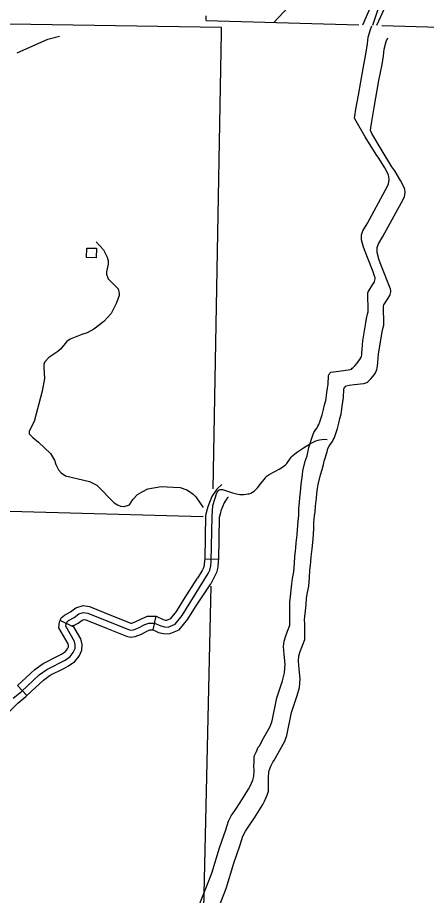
# Model space of a CAD drawing. Extents: x 653372 to 905732, y 627442 to 787275.
# Drawn here: x 873207 to 877696, y 645981 to 655608 of the extents above; entities that cross this region are included whole.
import ezdxf

# ---------------------------------------------------------------- set-up
doc = ezdxf.new("R2010")
doc.units = 0
for name, color, linetype in [('Level 2', 7, 'Continuous'), ('Level 32', 7, 'Continuous'), ('Level 35', 7, 'Continuous'), ('Level 45', 7, 'Continuous'), ('Level 46', 7, 'Continuous'), ('Level 5', 7, 'Continuous'), ('Level 56', 7, 'Continuous')]:
    doc.layers.add(name, color=color, linetype=linetype)

msp = doc.modelspace()

# ---------------------------------------------------------------- linework, layer by layer
at = {"layer": 'Level 2'}
for points in [[(875446.1, 655498), (875446.1, 655498), (872886.3, 655538.8), (870114.1, 655573.3), (864843.5, 655777.7), (861867.6, 655891.1), (859953.4, 655978.7)], [(875276.8, 655573.7), (875278.3, 655626.2)], [(875276.8, 655573.7), (876953.4, 655526.5)], [(877207.8, 655519.3), (879979.4, 655441.3), (880574.5, 655415.6), (884221.6, 655309), (885844.1, 655253.2), (886226.9, 655232.4)], [(875353.5, 650440.1), (875444.5, 655445.3), (875446.1, 655498)], [(875249, 645675.1), (875331, 649370.6)]]:
    msp.add_lwpolyline(points, dxfattribs=at)
at = {"layer": 'Level 32'}
for points in [[(876974.7, 658958.8), (877093.1, 658639.5), (877134.5, 658519.4), (877221.2, 658323.7), (877340.6, 657969.1), (877385.9, 657863.2), (877411, 657800.6), (877417.4, 657779.3), (877418.8, 657728.6), (877394.1, 657214.4), (877339.1, 656353.5), (877331.9, 656298.8), (877307.7, 656189.8), (877288.2, 656075.6), (877228.1, 655897.1), (877104.9, 655522.2)], [(877135.6, 655854.7), (876995.5, 655525.3)], [(877277.5, 655808.1), (877147.7, 655521)], [(877110.3, 652817.9), (877047.7, 652976.1), (877005.5, 653088.1), (876982.4, 653171.1), (876983.9, 653225), (876996.5, 653267.3), (877044.2, 653345.4), (877247.9, 653718.7), (877280.9, 653780.3), (877288.1, 653831.2), (877284.4, 653861.7), (877278.3, 653881.4), (877237.9, 653960.4), (877173.2, 654065.8), (877143.2, 654106.4), (877023.4, 654301.2), (876923.3, 654471.6), (876907.2, 654503.3), (876910.9, 654531.6), (876921.4, 654602.3), (876948.5, 654754.9), (876999.5, 655048.9), (877033, 655226.8), (877049.9, 655320.1), (877054.8, 655390.9), (877079.9, 655475.4), (877095.3, 655517.6)], [(877282.5, 652675.2), (877219.9, 652834.2), (877177.7, 652946.7), (877154.5, 653030.1), (877156.1, 653084.3), (877168.8, 653126.7), (877216.8, 653205.1), (877421.9, 653579.8), (877455.1, 653641.5), (877462.4, 653692.7), (877458.7, 653723.3), (877452.6, 653743.1), (877412.1, 653822.6), (877347.3, 653928.5), (877317.2, 653969.3), (877197.2, 654165), (877096.8, 654336.4), (877080.7, 654368.2), (877084.4, 654396.6), (877095.1, 654467.6), (877122.5, 654620.9), (877174.1, 654916), (877208, 655094.7), (877225, 655188.3), (877230, 655259.5), (877255.4, 655344.3), (877270.9, 655386.6)], [(876504.5, 651126.2), (876514.6, 651144.4), (876525.1, 651172.9), (876534.3, 651196.8), (876550.3, 651249.9), (876564.7, 651309.1), (876577.5, 651359.9), (876590.3, 651407.8), (876595.3, 651434.7), (876600.4, 651462.9), (876604.2, 651495.5), (876609.8, 651542.2), (876615.4, 651588.9), (876621.9, 651677), (876625.2, 651692.5), (876628, 651693.9), (876637, 651709.2), (876647.2, 651717.5), (876677.2, 651723.7), (876734.1, 651729.2), (876838.1, 651743.2), (876859.7, 651748.6), (876872.5, 651753.6), (876882.3, 651761.5), (876892.9, 651770.7), (876910.9, 651788.8), (876935.7, 651817.3), (876951.5, 651837.9), (876965.5, 651859.4), (876974.8, 651875.9), (876981.6, 651893.2), (876986.2, 651907.9), (876988.4, 651934.9), (876990.8, 651968.9), (876995.1, 652019.9), (876997.8, 652063.8), (877008.2, 652129.6), (877026.9, 652236.9), (877038.8, 652307.6), (877050.3, 652355.2), (877055.1, 652379.6), (877057.1, 652399.4), (877057.7, 652419.3), (877055.8, 652453.4), (877053.5, 652520.9), (877051.7, 652555.4), (877052.2, 652574.6), (877054, 652588), (877057.2, 652601.4), (877061.8, 652611.9), (877101.9, 652675.4), (877120.4, 652701.8), (877126.5, 652713.7), (877129.7, 652727.1), (877132.2, 652742), (877131.3, 652756.9), (877127.4, 652771.2), (877110.3, 652817.9)], [(876672, 650976.9), (876682.1, 650995.2), (876692.7, 651023.8), (876702, 651047.8), (876718.1, 651101.1), (876732.7, 651160.6), (876745.6, 651211.6), (876758.5, 651259.7), (876763.6, 651286.6), (876768.7, 651315), (876772.5, 651347.7), (876778.2, 651394.6), (876783.9, 651441.5), (876790.6, 651530), (876793.9, 651545.6), (876796.8, 651546.9), (876805.8, 651562.3), (876816, 651570.6), (876846.1, 651576.8), (876903.3, 651582.2), (877007.8, 651596.2), (877029.5, 651601.6), (877042.3, 651606.6), (877052.2, 651614.5), (877062.9, 651623.8), (877081, 651641.9), (877105.9, 651670.5), (877121.8, 651691.2), (877135.9, 651712.8), (877145.2, 651729.3), (877152.2, 651746.7), (877156.7, 651761.5), (877159, 651788.5), (877161.4, 651822.7), (877165.8, 651873.9), (877168.6, 651918), (877179.1, 651984), (877198, 652091.8), (877210.1, 652162.8), (877221.6, 652210.6), (877226.6, 652235.1), (877228.6, 652255), (877229.2, 652274.9), (877227.4, 652309.2), (877225.1, 652377), (877223.3, 652411.7), (877223.9, 652430.9), (877225.7, 652444.4), (877229, 652457.8), (877233.6, 652468.4), (877274, 652532.1), (877292.6, 652558.6), (877298.6, 652570.6), (877301.9, 652584), (877304.5, 652598.9), (877303.5, 652613.9), (877299.7, 652628.3), (877282.5, 652675.2)], [(875190.7, 645842.9), (875340, 646226), (875424.5, 646501.9), (875492.9, 646701.6), (875524.3, 646796.2), (875552.6, 646853.1), (875602, 646928.2), (875651.1, 646998.1), (875741.4, 647144.2), (875759.4, 647179.1), (875788.4, 647246), (875800.9, 647288.7), (875804, 647345.4), (875802.8, 647405.1), (875803.8, 647437.7), (875804, 647495.5), (875808.8, 647515.7), (875828.6, 647560.6), (875849.8, 647606.8), (875861.5, 647620.9), (875907.2, 647703.9), (875981.9, 647833.8), (876003.6, 647895.7), (876051.9, 648148.2), (876114.8, 648334.8), (876138.6, 648420.8), (876145.6, 648517.1), (876134.4, 648621.1), (876127, 648709.4), (876133, 648768.9), (876147.1, 648815.3), (876171.3, 648880.3), (876196.6, 648945.6), (876196.6, 649018.7), (876196, 649062.9), (876195.9, 649121.6), (876194.9, 649157), (876196.2, 649201), (876203.4, 649255.7), (876212, 649331.4), (876216.6, 649398.2), (876224.4, 649457.4), (876239, 649529.5), (876246, 649624.4), (876252.5, 649702.3), (876259.7, 649755.9), (876260.8, 649793), (876266.2, 649847.8), (876275.8, 649935.6), (876285.7, 650042.6), (876294.6, 650154.6), (876295.1, 650222.7), (876302.9, 650294.9), (876307.1, 650341.7), (876313.1, 650402.6), (876322.2, 650487.4), (876328, 650541.2), (876335.2, 650593.5), (876339.3, 650637.4), (876365.1, 650743.2), (876384.9, 650801.7), (876398.1, 650856.6), (876406.3, 650893.2), (876439, 650994.5), (876447.1, 651029.8), (876459.3, 651057.9), (876481.4, 651088.5), (876496.2, 651107.9), (876504.5, 651126.2)], [(875345.8, 645672.4), (875496.2, 646057), (875581.5, 646334), (875650.4, 646534.4), (875682, 646629.5), (875710.6, 646686.5), (875760.3, 646761.9), (875809.6, 646832), (875900.6, 646978.6), (875918.7, 647013.7), (875947.9, 647080.8), (875960.5, 647123.7), (875963.6, 647180.7), (875962.6, 647240.6), (875963.6, 647273.4), (875963.9, 647331.4), (875968.8, 647351.7), (875988.7, 647396.7), (876010, 647443.1), (876021.7, 647457.3), (876067.8, 647540.5), (876143, 647670.9), (876164.8, 647733), (876213.7, 647986.6), (876277.1, 648174), (876301.1, 648260.2), (876308.3, 648357), (876297.2, 648461.5), (876289.9, 648550.1), (876295.9, 648609.9), (876310.2, 648656.5), (876334.6, 648721.7), (876360, 648787.3), (876360.1, 648860.7), (876359.6, 648905.1), (876359.5, 648964.1), (876358.6, 648999.6), (876359.9, 649043.8), (876367.3, 649098.7), (876376, 649174.8), (876380.6, 649241.8), (876388.6, 649301.3), (876403.3, 649373.6), (876410.5, 649469), (876417.1, 649547.2), (876424.4, 649601), (876425.5, 649638.3), (876431, 649693.3), (876440.8, 649781.4), (876450.9, 649889), (876459.9, 650001.4), (876460.6, 650069.8), (876468.4, 650142.3), (876472.7, 650189.3), (876478.8, 650250.4), (876488.1, 650335.6), (876494, 650389.6), (876501.3, 650442.2), (876505.5, 650486.3), (876531.5, 650592.5), (876551.4, 650651.2), (876564.8, 650706.3), (876573.1, 650743.1), (876606, 650844.8), (876614.2, 650880.2), (876626.5, 650908.4), (876648.8, 650939.1), (876663.6, 650958.6), (876672, 650976.9)]]:
    msp.add_lwpolyline(points, dxfattribs=at)
at = {"layer": 'Level 35'}
for points in [[(876542.1, 657115.3), (876555.3, 657034.8), (876560.5, 656923.5), (876554.7, 656771.7), (876543.6, 656727.4), (876539.3, 656674.4), (876578.4, 656562.5), (876592.7, 656512.6), (876614.4, 656451.4), (876634.6, 656372), (876635.7, 656311.5), (876625.4, 656200.6), (876604.8, 656116.8), (876543.7, 656045.4), (876456.3, 655939.3), (876406, 655905.1), (876286.8, 655840.6), (876019.9, 655552.8)], [(873202.5, 655220.1), (873539.2, 655370), (873668.5, 655402.4)]]:
    msp.add_lwpolyline(points, dxfattribs=at)
at = {"layer": 'Level 45'}
for p, q in [((875261.5, 649673.1), (875411.4, 649669.7)), ((875261.5, 649673.1), (875411.4, 649669.7)), ((873808.9, 648930.5), (873674, 648996.1)), ((874694.7, 648891.7), (874727.6, 649041.4)), ((873309.7, 648172.3), (873207.3, 648281.9))]:
    msp.add_line(p, q, dxfattribs=at)
for points in [[(875350.1, 650255.3), (875396.2, 650395), (875417.5, 650424.4), (875431.9, 650433.5), (875455.8, 650434), (875510.7, 650413.6), (875565.3, 650394.4), (875611.4, 650383.4), (875648.2, 650378.6), (875690.9, 650375.9), (875733.9, 650383.2), (875748.2, 650385.6), (875768.4, 650393.5), (875787.3, 650404.4), (875803.3, 650415.3), (875823.8, 650433.2), (875842.8, 650449.8), (875878.5, 650497.2), (875929.9, 650561.8), (875937.4, 650574.5), (875957.8, 650591), (875969.4, 650596.3), (876078.1, 650655.8), (876118.7, 650680.3), (876135.8, 650693.2), (876150.4, 650704.1), (876164.7, 650719), (876179.5, 650738.5), (876196.8, 650763.5), (876210.7, 650786.6), (876226.5, 650802.5), (876251.3, 650823.2), (876280.4, 650843.7), (876347.4, 650888.8), (876423.8, 650936), (876459.6, 650954.3), (876481.6, 650964.2), (876507.6, 650973.4), (876522, 650978.7), (876546.3, 650980.8), (876577.7, 650982.7), (876605.5, 650981)], [(875350.1, 650255.3), (875396.2, 650395), (875417.5, 650424.4), (875431.9, 650433.5), (875455.8, 650434), (875510.7, 650413.6), (875565.3, 650394.4), (875611.4, 650383.4), (875648.2, 650378.6), (875690.9, 650375.9), (875733.9, 650383.2), (875748.2, 650385.6), (875768.4, 650393.5), (875787.3, 650404.4), (875803.3, 650415.3), (875823.8, 650433.2), (875842.8, 650449.8), (875878.5, 650497.2), (875929.9, 650561.8), (875937.4, 650574.5), (875957.8, 650591), (875969.4, 650596.3), (876078.1, 650655.8), (876118.7, 650680.3), (876135.8, 650693.2), (876150.4, 650704.1), (876164.7, 650719), (876179.5, 650738.5), (876196.8, 650763.5), (876210.7, 650786.6), (876226.5, 650802.5), (876251.3, 650823.2), (876280.4, 650843.7), (876347.4, 650888.8), (876423.8, 650936), (876459.6, 650954.3), (876481.6, 650964.2), (876507.6, 650973.4), (876522, 650978.7), (876546.3, 650980.8), (876577.7, 650982.7), (876605.5, 650981)], [(875350.1, 650255.3), (875396.2, 650395), (875417.5, 650424.4), (875431.9, 650433.5), (875455.8, 650434), (875510.7, 650413.6), (875565.3, 650394.4), (875611.4, 650383.4), (875648.2, 650378.6), (875690.9, 650375.9), (875733.9, 650383.2), (875748.2, 650385.6), (875768.4, 650393.5), (875787.3, 650404.4), (875803.3, 650415.3), (875823.8, 650433.2), (875842.8, 650449.8), (875878.5, 650497.2), (875929.9, 650561.8), (875937.4, 650574.5), (875957.8, 650591), (875969.4, 650596.3), (876078.1, 650655.8), (876118.7, 650680.3), (876135.8, 650693.2), (876150.4, 650704.1), (876164.7, 650719), (876179.5, 650738.5), (876196.8, 650763.5), (876210.7, 650786.6), (876226.5, 650802.5), (876251.3, 650823.2), (876280.4, 650843.7), (876347.4, 650888.8), (876423.8, 650936), (876459.6, 650954.3), (876481.6, 650964.2), (876507.6, 650973.4), (876522, 650978.7), (876546.3, 650980.8), (876577.7, 650982.7), (876605.5, 650981)], [(875350.1, 650255.3), (875396.2, 650395), (875417.5, 650424.4), (875431.9, 650433.5), (875455.8, 650434), (875510.7, 650413.6), (875565.3, 650394.4), (875611.4, 650383.4), (875648.2, 650378.6), (875690.9, 650375.9), (875733.9, 650383.2), (875748.2, 650385.6), (875768.4, 650393.5), (875787.3, 650404.4), (875803.3, 650415.3), (875823.8, 650433.2), (875842.8, 650449.8), (875878.5, 650497.2), (875929.9, 650561.8), (875937.4, 650574.5), (875957.8, 650591), (875969.4, 650596.3), (876078.1, 650655.8), (876118.7, 650680.3), (876135.8, 650693.2), (876150.4, 650704.1), (876164.7, 650719), (876179.5, 650738.5), (876196.8, 650763.5), (876210.7, 650786.6), (876226.5, 650802.5), (876251.3, 650823.2), (876280.4, 650843.7), (876347.4, 650888.8), (876423.8, 650936), (876459.6, 650954.3), (876481.6, 650964.2), (876507.6, 650973.4), (876522, 650978.7), (876546.3, 650980.8), (876577.7, 650982.7), (876605.5, 650981)], [(875350.1, 650255.3), (875396.2, 650395), (875417.5, 650424.4), (875431.9, 650433.5), (875455.8, 650434), (875510.7, 650413.6), (875565.3, 650394.4), (875611.4, 650383.4), (875648.2, 650378.6), (875690.9, 650375.9), (875733.9, 650383.2), (875748.2, 650385.6), (875768.4, 650393.5), (875787.3, 650404.4), (875803.3, 650415.3), (875823.8, 650433.2), (875842.8, 650449.8), (875878.5, 650497.2), (875929.9, 650561.8), (875937.4, 650574.5), (875957.8, 650591), (875969.4, 650596.3), (876078.1, 650655.8), (876118.7, 650680.3), (876135.8, 650693.2), (876150.4, 650704.1), (876164.7, 650719), (876179.5, 650738.5), (876196.8, 650763.5), (876210.7, 650786.6), (876226.5, 650802.5), (876251.3, 650823.2), (876280.4, 650843.7), (876347.4, 650888.8), (876423.8, 650936), (876459.6, 650954.3), (876481.6, 650964.2), (876507.6, 650973.4), (876522, 650978.7), (876546.3, 650980.8), (876577.7, 650982.7), (876605.5, 650981)], [(875350.1, 650255.3), (875396.2, 650395), (875417.5, 650424.4), (875431.9, 650433.5), (875455.8, 650434), (875510.7, 650413.6), (875565.3, 650394.4), (875611.4, 650383.4), (875648.2, 650378.6), (875690.9, 650375.9), (875733.9, 650383.2), (875748.2, 650385.6), (875768.4, 650393.5), (875787.3, 650404.4), (875803.3, 650415.3), (875823.8, 650433.2), (875842.8, 650449.8), (875878.5, 650497.2), (875929.9, 650561.8), (875937.4, 650574.5), (875957.8, 650591), (875969.4, 650596.3), (876078.1, 650655.8), (876118.7, 650680.3), (876135.8, 650693.2), (876150.4, 650704.1), (876164.7, 650719), (876179.5, 650738.5), (876196.8, 650763.5), (876210.7, 650786.6), (876226.5, 650802.5), (876251.3, 650823.2), (876280.4, 650843.7), (876347.4, 650888.8), (876423.8, 650936), (876459.6, 650954.3), (876481.6, 650964.2), (876507.6, 650973.4), (876522, 650978.7), (876546.3, 650980.8), (876577.7, 650982.7), (876605.5, 650981)], [(875451, 650485.7), (875394.4, 650436), (875339.5, 650356.1), (875297.2, 650242.4), (875290.2, 650216.1)], [(875361.9, 650388.8), (875339.5, 650356.1), (875297.2, 650242.4), (875290.2, 650216.1)], [(875522.6, 650344.4), (875517.1, 650344.1), (875507.3, 650335.5), (875473.6, 650286.5), (875440.4, 650196.9), (875435.2, 650177.6)], [(873159.4, 648145.1), (873249, 648218.2), (873443.3, 648399.9), (873528.5, 648459.8), (873728.6, 648561.4), (873784.1, 648600.7), (873819.7, 648645.3), (873839.3, 648687.1), (873840.8, 648727.1), (873832.3, 648766.3), (873736.7, 648932.5), (873740.1, 648960.5), (873748.3, 648977.4), (873767.5, 648994.2), (873830, 649029.4), (873880.4, 649067.8), (873932.6, 649084.2), (873977.4, 649076.7), (874426.8, 648895.5), (874452.5, 648889.8), (874481, 648892.7), (874535.6, 648915.7), (874605.2, 648950.6), (874648.4, 648967.1), (874711.1, 648966.5), (874779.6, 648935.7), (874819.5, 648926.2), (874860.4, 648923.6), (874936, 648955.6), (875014.2, 649052.1), (875299, 649510.6), (875317.5, 649548.4), (875328.9, 649593.8), (875334.5, 649647.2), (875345.4, 650137.3), (875350.1, 650255.3)], [(873159.4, 648145.1), (873249, 648218.2), (873443.3, 648399.9), (873528.5, 648459.8), (873728.6, 648561.4), (873784.1, 648600.7), (873819.7, 648645.3), (873839.3, 648687.1), (873840.8, 648727.1), (873832.3, 648766.3), (873736.7, 648932.5), (873740.1, 648960.5), (873748.3, 648977.4), (873767.5, 648994.2), (873830, 649029.4), (873880.4, 649067.8), (873932.6, 649084.2), (873977.4, 649076.7), (874426.8, 648895.5), (874452.5, 648889.8), (874481, 648892.7), (874535.6, 648915.7), (874605.2, 648950.6), (874648.4, 648967.1), (874711.1, 648966.5), (874779.6, 648935.7), (874819.5, 648926.2), (874860.4, 648923.6), (874936, 648955.6), (875014.2, 649052.1), (875299, 649510.6), (875317.5, 649548.4), (875328.9, 649593.8), (875334.5, 649647.2), (875345.4, 650137.3), (875350.1, 650255.3)], [(875290.2, 650216.1), (875272, 650147.7), (875261.5, 649673.1)], [(875483.1, 650300.3), (875473.6, 650286.5), (875440.4, 650196.9), (875435.2, 650177.6)], [(875483.1, 650300.3), (875473.6, 650286.5), (875440.4, 650196.9), (875435.2, 650177.6)], [(875435.2, 650177.6), (875421.6, 650126.4), (875411.4, 649669.7)], [(875261.5, 649673.1), (875261, 649651.9), (875256.2, 649606.7), (875247.9, 649573.8), (875234.1, 649545.5), (875182.9, 649458.7)], [(875411.4, 649669.7), (875410.8, 649642.4), (875404.3, 649580.4), (875389.6, 649522), (875329, 649398.2)], [(875034.2, 649226.4), (875182.9, 649458.7)], [(875161.6, 649147.3), (875329, 649398.2)], [(873674, 648996.1), (873687.5, 649023.9), (873724, 649055.7), (873788.6, 649092.2), (873845.5, 649135.5), (873927.3, 649161.2), (873997.9, 649149.3), (874238.8, 649052.2)], [(874705.8, 649041.6), (874727.6, 649041.4), (874804, 649007), (874830.5, 649000.6), (874847.4, 648999.6), (874889.5, 649017.4), (874953, 649095.7), (875034.2, 649226.4)], [(874694.7, 648891.7), (874755.3, 648864.3), (874808.4, 648851.7), (874873.4, 648847.7), (874982.5, 648893.8), (875075.5, 649008.5), (875161.6, 649147.3)], [(873646.9, 648604), (873689.8, 648625.8), (873732.1, 648655.8), (873755.5, 648685.2), (873764.9, 648705.2), (873765.5, 648720.5), (873761.5, 648739), (873659.3, 648916.8), (873667.2, 648982), (873674, 648996.1)], [(873808.9, 648930.5), (873809.1, 648930.9), (873811.1, 648932.7), (873871.3, 648966.7), (873915.4, 649000.2), (873937.9, 649007.3), (873957, 649004), (874182.7, 648913.1)], [(874238.8, 649052.2), (874449.1, 648967.4), (874457, 648965.7), (874462.3, 648966.2), (874504.2, 648983.8), (874574.9, 649019.3), (874634.9, 649042.2), (874705.8, 649041.6)], [(873714.8, 648470.3), (873767.5, 648497), (873836.1, 648545.7), (873883.9, 648605.5), (873913.6, 648669.1), (873916.1, 648733.7), (873903.2, 648793.5), (873816, 648945.1), (873808.9, 648930.5)], [(874182.7, 648913.1), (874404.5, 648823.7), (874448, 648814), (874499.7, 648819.2), (874567, 648847.5), (874635.5, 648881.9), (874661.9, 648892), (874694.7, 648891.7)], [(873207.3, 648281.9), (873395.9, 648458.3), (873489.7, 648524.3), (873646.9, 648604)], [(873309.7, 648172.3), (873490.7, 648341.6), (873567.2, 648395.4), (873714.8, 648470.3)], [(872936.7, 647805.9), (873119, 647998.1), (873209.9, 648089.5), (873298.4, 648161.7), (873309.7, 648172.3)]]:
    msp.add_lwpolyline(points, dxfattribs=at)
at = {"layer": 'Level 46'}
msp.add_lwpolyline([(874071.1, 653148), (874149.8, 653059), (874191.7, 652980.4), (874203.2, 652941.5), (874201.6, 652902.3), (874184.5, 652820.4), (874184, 652793.8), (874200.4, 652741.2), (874311.8, 652632.7), (874322.7, 652583.4), (874321.8, 652559.6), (874293.7, 652480.9), (874233.2, 652363.5), (874156.1, 652276.4), (874043.1, 652191.8), (873971.6, 652151.6), (873914.4, 652130.3), (873783.4, 652080.5), (873750.1, 652054.9), (873677.1, 651970.8), (873649.2, 651945.7), (873549, 651880.5), (873507.7, 651831.2), (873495.7, 651807), (873497.1, 651771.1), (873503.2, 651648.1), (873477.3, 651509.4), (873390.9, 651178.2), (873335.4, 651072.5), (873336.1, 651041.8), (873373.5, 651002.3), (873437.7, 650951.5), (873569.8, 650825.8), (873612.8, 650753.2), (873626.1, 650705), (873655.3, 650649.6), (873686.8, 650613.2), (873734.4, 650583.6), (873998.2, 650519.3), (874042.9, 650499.7), (874076.6, 650480.3), (874266.7, 650287.8), (874304.4, 650264.4), (874339.1, 650250.9), (874378, 650246.4), (874435.2, 650262.7), (874472.8, 650324.2), (874522.6, 650378.3), (874575.3, 650407.6), (874636.8, 650440), (874783.3, 650465.3), (874915.8, 650458.8), (874994, 650454.3), (875067.3, 650429.9), (875096.3, 650409.2), (875134.1, 650382.2), (875164.6, 650352.8), (875243.8, 650233.7)], dxfattribs=at)
at = {"layer": 'Level 5'}
msp.add_lwpolyline([(870595.1, 650262.3), (875245.9, 650137.9)], dxfattribs=at)
at = {"layer": 'Level 56'}
msp.add_lwpolyline([(873964.8, 652976.4), (873968, 653080.4), (874072.3, 653077.3), (874069.2, 652973.3)], close=True, dxfattribs=at)

doc.saveas('drawing.dxf')
